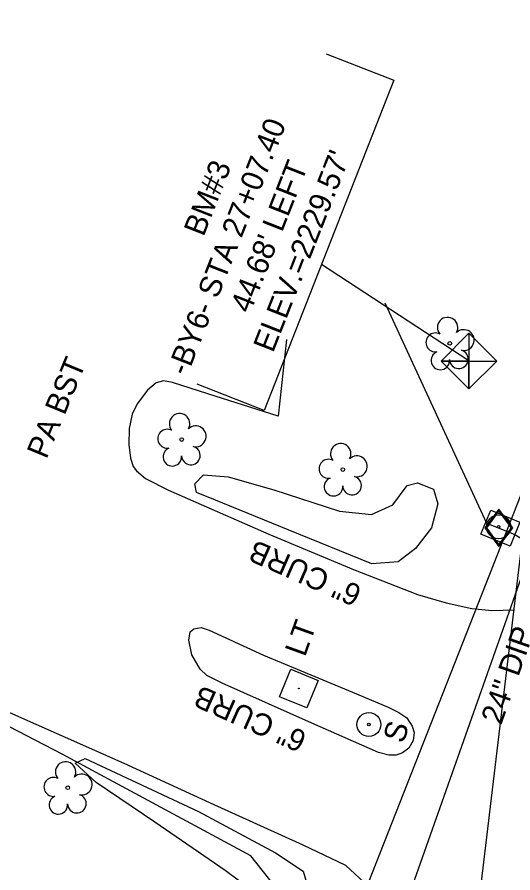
# Model space of a CAD drawing. Extents: x 945964 to 948456, y 631061 to 636061.
# Drawn here: x 947230.3 to 947320.6, y 634668.8 to 634824.7 of the extents above; entities that cross this region are included whole.
import ezdxf

# ---------------------------------------------------------------- set-up
doc = ezdxf.new("R2010")
doc.units = 0
for name, color, linetype in [('CTL Supplemental Vertical CELL', 7, 'Continuous'), ('Exist Boundary County Line', 7, 'Continuous'), ('Exist Other Culture Fence Line', 7, 'Continuous'), ('Exist Other Culture Sign CELL', 7, 'Continuous'), ('Exist Other Culture Sign Text', 7, 'Continuous'), ('Exist Right of Way Line', 7, 'Continuous'), ('Exist Roads Curbs', 7, 'Continuous'), ('Exist Roads Curbs Text', 7, 'Continuous'), ('Exist Roads EOP Other Text', 7, 'Continuous'), ('Exist Utilities Gas UG Line SUE', 7, 'Continuous'), ('Exist Utilities Gas Valve CELL', 7, 'Continuous'), ('Exist Utilities Other Located Object CELL', 7, 'Continuous'), ('Exist Utilities Other Pole With Base CELL', 7, 'Continuous'), ('Exist Utilities Other Pole With Base Text', 7, 'Continuous'), ('Exist Utilities Telephone UG Cable SUE', 7, 'Continuous'), ('Exist Utilities Water UG Line SUE', 7, 'Continuous'), ('Exist Utilities Water UG Line SUE Text', 7, 'Continuous'), ('Exist Vegetation Hedge Row', 7, 'Continuous'), ('Exist Vegetation Tree CELL', 7, 'Continuous'), ('Scratch_Level_5', 7, 'Continuous')]:
    doc.layers.add(name, color=color, linetype=linetype)

msp = doc.modelspace()

# ---------------------------------------------------------------- linework, layer by layer
at = {"layer": 'CTL Supplemental Vertical CELL'}
msp.add_line((947312.64, 634762.07), (947312.64, 634762.07), dxfattribs=at)
msp.add_line((947312.64, 634762.07), (947312.64, 634762.07), dxfattribs=at)
msp.add_line((947312.64, 634762.07), (947312.64, 634762.07), dxfattribs=at)
msp.add_line((947312.64, 634762.07), (947312.64, 634762.07), dxfattribs=at)
for points in [[(947307.55, 634762.04), (947312.64, 634767.12), (947317.72, 634762.04), (947312.64, 634756.96), (947307.55, 634762.04), (947312.64, 634767.12), (947317.72, 634762.04), (947312.64, 634756.96), (947307.55, 634762.04)], [(947312.64, 634767.12), (947312.64, 634756.96), (947312.64, 634762.04), (947307.55, 634762.04), (947317.72, 634762.04)], [(947307.55, 634762.04), (947312.64, 634767.12), (947317.72, 634762.04), (947312.64, 634756.96), (947307.55, 634762.04), (947312.64, 634767.12), (947317.72, 634762.04), (947312.64, 634756.96), (947307.55, 634762.04)], [(947312.64, 634767.12), (947312.64, 634756.96), (947312.64, 634762.04), (947307.55, 634762.04), (947317.72, 634762.04)], [(947307.55, 634762.04), (947312.64, 634767.12), (947317.72, 634762.04), (947312.64, 634756.96), (947307.55, 634762.04), (947312.64, 634767.12), (947317.72, 634762.04), (947312.64, 634756.96), (947307.55, 634762.04)], [(947312.64, 634767.12), (947312.64, 634756.96), (947312.64, 634762.04), (947307.55, 634762.04), (947317.72, 634762.04)], [(947307.55, 634762.04), (947312.64, 634767.12), (947317.72, 634762.04), (947312.64, 634756.96), (947307.55, 634762.04), (947312.64, 634767.12), (947317.72, 634762.04), (947312.64, 634756.96), (947307.55, 634762.04)], [(947312.64, 634767.12), (947312.64, 634756.96), (947312.64, 634762.04), (947307.55, 634762.04), (947317.72, 634762.04)]]:
    msp.add_lwpolyline(points, dxfattribs=at)
at = {"layer": 'Exist Boundary County Line'}
msp.add_line((947369.54, 635124.74), (947300.29, 634545.4), dxfattribs=at)
at = {"layer": 'Exist Other Culture Fence Line'}
msp.add_lwpolyline([(947316.6, 634734.87), (947321.92, 634732.68), (947320.16, 634728.35), (947314.83, 634730.54)], close=True, dxfattribs=at)
at = {"layer": 'Exist Other Culture Sign CELL'}
for radius in [2.18, 0.24]:
    msp.add_circle((947294.42, 634695.86), radius, dxfattribs=at)
at = {"layer": 'Exist Right of Way Line'}
msp.add_line((947285.13, 634643.66), (947345.28, 634796.62), dxfattribs=at)
at = {"layer": 'Exist Roads Curbs'}
for points in [[(947279.4, 634765.99), (947277.87, 634752.02), (947265.1, 634756.05), (947258.61, 634758.16), (947257, 634758.44), (947255.68, 634758.07), (947254.07, 634756.77), (947252.18, 634754.26), (947251.31, 634752.37), (947250.77, 634749.79), (947250.71, 634746.86), (947251.01, 634744.37), (947251.5, 634742.86), (947252.06, 634742.04), (947253.71, 634740.63), (947257.89, 634738.54), (947276.19, 634730.49), (947291.59, 634724.08), (947303.27, 634719.53), (947308.46, 634717.99), (947313.18, 634716.96), (947316.82, 634716.6), (947320.96, 634716.72)], [(947290.24, 634670.18), (947282.41, 634673.89), (947266.2, 634681.22), (947249.81, 634688.77), (947233.82, 634695.83), (947219.75, 634702.02), (947204.11, 634708.89), (947187.67, 634716.21), (947175.49, 634721.68), (947165.68, 634726.48), (947158.9, 634730.15), (947147.21, 634736.35), (947139.4, 634741.18), (947130.27, 634747.1), (947121.12, 634754.02), (947111.31, 634761.47)], [(947291.43, 634701.75), (947297.94, 634698.99), (947299.85, 634698.04), (947301.34, 634697.08), (947302.32, 634695.58), (947302.67, 634694.4), (947302.47, 634692.94), (947301.67, 634691.55), (947300.52, 634690.69), (947299.4, 634690.3), (947298.02, 634690.27), (947296.19, 634690.76), (947284.02, 634696.13), (947267.67, 634703.41), (947264.89, 634704.75), (947263.67, 634705.93), (947262.16, 634708.53), (947261.62, 634711.2), (947261.88, 634712.75), (947262.55, 634713.3), (947263.85, 634713.53), (947265.3, 634713.01), (947275.22, 634708.51), (947286.02, 634703.98), (947291.43, 634701.75)], [(947290.24, 634670.18), (947294.25, 634666.43)]]:
    msp.add_lwpolyline(points, dxfattribs=at)
at = {"layer": 'Exist Utilities Gas UG Line SUE'}
msp.add_lwpolyline([(947297.34, 634772.65), (947315.81, 634732.54), (947320.86, 634730.5), (947349.56, 634713.8), (947379.82, 634702.08)], dxfattribs=at)
at = {"layer": 'Exist Utilities Gas Valve CELL'}
msp.add_line((947318.1, 634731.67), (947318.1, 634731.67), dxfattribs=at)
msp.add_lwpolyline([(947318.1, 634735.08), (947315.56, 634731.67), (947318.1, 634728.26), (947320.64, 634731.67), (947318.1, 634735.08)], dxfattribs=at)
msp.add_lwpolyline([(947320.39, 634731.67), (947318.1, 634734.75), (947315.81, 634731.67), (947318.1, 634728.59)], close=True, dxfattribs=at)
at = {"layer": 'Exist Utilities Other Located Object CELL'}
for radius in [2.18, 0.24]:
    msp.add_circle((947318.05, 634731.86), radius, dxfattribs=at)
at = {"layer": 'Exist Utilities Other Pole With Base CELL'}
msp.add_line((947281.66, 634702.41), (947281.66, 634702.41), dxfattribs=at)
msp.add_lwpolyline([(947278.13, 634700.92), (947280.18, 634705.91), (947285.18, 634703.86), (947283.12, 634698.87), (947278.13, 634700.92)], dxfattribs=at)
msp.add_circle((947281.66, 634702.41), 0.0707, dxfattribs=at)
at = {"layer": 'Exist Utilities Telephone UG Cable SUE'}
msp.add_lwpolyline([(947241.31, 634485.94), (947268.23, 634544.74), (947275.28, 634576.28), (947287.55, 634624.36), (947289.78, 634641.97), (947286.51, 634654.78), (947272.93, 634671.93), (947238.53, 634690.46), (947204.64, 634707.98), (947170.74, 634723.23), (947124.24, 634748.35), (947098.86, 634766.28), (947098.16, 634766.9)], dxfattribs=at)
at = {"layer": 'Exist Utilities Water UG Line SUE'}
msp.add_lwpolyline([(947107, 634352.54), (947145.27, 634394.7), (947165.74, 634432.38), (947181.5, 634447.76), (947200.26, 634453.52), (947227.08, 634465.55), (947235.4, 634483.04), (947266.16, 634554.96), (947287, 634610.91), (947301.3, 634663.56), (947319.63, 634715.31), (947335.16, 634759.35), (947353.02, 634797.2), (947393.38, 634872.04), (947433.82, 634956.17), (947470.32, 635035.62), (947499.41, 635102.47), (947516.68, 635144.84), (947562.93, 635250.49), (947587.34, 635294.92)], dxfattribs=at)
at = {"layer": 'Exist Vegetation Hedge Row'}
for points in [[(947277.1, 634738.6), (947289.07, 634734.69), (947294.89, 634734.07), (947298.77, 634735.89), (947301.38, 634739.36), (947303.26, 634739.85), (947306.18, 634738.74), (947306.99, 634736.06), (947305.81, 634731.67), (947302.91, 634727.89), (947299.73, 634725.47), (947294.92, 634725.14), (947279.71, 634731.31), (947266.46, 634736.73), (947263, 634738.09), (947262.71, 634739.69), (947264.28, 634741.35), (947268.77, 634740.99), (947277.1, 634738.6)], [(947282.56, 634661.67), (947280.34, 634655.75), (947278.42, 634654.3), (947275.8, 634654.44), (947274.53, 634657.84), (947274.57, 634661.58), (947273.47, 634665.36), (947268.21, 634669.29), (947255.42, 634678.1), (947244.75, 634685.31), (947240.9, 634688.81), (947242.7, 634689.67), (947263.39, 634680.01), (947277.41, 634672.5), (947282.45, 634669.12), (947283.19, 634666.65), (947282.56, 634661.67)]]:
    msp.add_lwpolyline(points, dxfattribs=at)
at = {"layer": 'Exist Vegetation Tree CELL'}
for p, q in [((947309.14, 634765.27), (947309.14, 634765.27)), ((947260.31, 634747.75), (947260.31, 634747.75)), ((947289.67, 634742.28), (947289.67, 634742.28)), ((947239.56, 634684.34), (947239.56, 634684.34))]:
    msp.add_line(p, q, dxfattribs=at)
for centre in [(947309.14, 634765.27), (947260.31, 634747.75), (947289.67, 634742.28), (947239.56, 634684.34)]:
    msp.add_circle(centre, 0.326, dxfattribs=at)
for centre, radius, start, end in [((947308.75, 634768.15), 1.86, 330.1651, 219.7134), ((947311.69, 634765.86), 1.9, 257.1011, 134.1999), ((947306.53, 634765.43), 1.73, 62.6636, 279.3457), ((947307.43, 634762.15), 1.69, 111.5671, 6.231), ((947310.81, 634762.37), 1.7, 181.2822, 74.56), ((947259.93, 634750.62), 1.86, 330.1651, 219.7134), ((947262.86, 634748.33), 1.9, 257.1011, 134.1999), ((947257.7, 634747.9), 1.73, 62.6636, 279.3457), ((947289.28, 634745.15), 1.86, 330.1651, 219.7134), ((947258.61, 634744.62), 1.69, 111.5671, 6.231), ((947261.98, 634744.85), 1.7, 181.2822, 74.56), ((947287.06, 634742.43), 1.73, 62.6636, 279.3457), ((947292.22, 634742.87), 1.9, 257.1011, 134.1999), ((947287.97, 634739.16), 1.69, 111.5671, 6.231), ((947291.34, 634739.38), 1.7, 181.2822, 74.56), ((947239.17, 634687.22), 1.86, 330.1651, 219.7134), ((947236.95, 634684.5), 1.73, 62.6636, 279.3457), ((947242.11, 634684.93), 1.9, 257.1011, 134.1999), ((947241.23, 634681.44), 1.7, 181.2822, 74.56), ((947237.85, 634681.22), 1.69, 111.5671, 6.231)]:
    msp.add_arc(centre, radius, start, end, dxfattribs=at)
at = {"layer": 'Scratch_Level_5'}
for points in [[(947286.62, 634818.02), (947298.96, 634813.17), (947275.31, 634753.03), (947263.14, 634757.81)], [(947312.64, 634762.07), (947285.78, 634779.64)]]:
    msp.add_lwpolyline(points, dxfattribs=at)

# ---------------------------------------------------------------- texts
at = {"layer": 'Exist Other Culture Sign Text'}
msp.add_text('S', height=4, rotation=71.8093, dxfattribs=at).set_placement((947300.69, 634692.24))
at = {"layer": 'Exist Roads Curbs Text'}
for rotation, p in [(156.2541, (947293.39, 634720.88)), (155.9944, (947283.37, 634694.29))]:
    msp.add_text('6" CURB', height=4, rotation=rotation, dxfattribs=at).set_placement(p)
at = {"layer": 'Exist Roads EOP Other Text'}
msp.add_text('PA BST', height=4, rotation=67.5414, dxfattribs=at).set_placement((947235.67, 634744.05))
at = {"layer": 'Exist Utilities Other Pole With Base Text'}
msp.add_text('LT', height=4, rotation=70.1192, dxfattribs=at).set_placement((947282.76, 634708.03))
at = {"layer": 'Exist Utilities Water UG Line SUE Text'}
msp.add_text('24" DIP', height=4, rotation=70.4951, dxfattribs=at).set_placement((947318.5, 634695.62))
at = {"layer": 'Scratch_Level_5'}
for s, p in [('-BY6- STA 27+07.40', (947261.29, 634759.14)), ("ELEV.=2229.57'", (947276.94, 634763.41)), ('BM#3', (947264.3, 634784.56)), ("44.68' LEFT", (947272.77, 634770.57))]:
    msp.add_text(s, height=4, rotation=68.5313, dxfattribs=at).set_placement(p)

doc.saveas('drawing.dxf')
